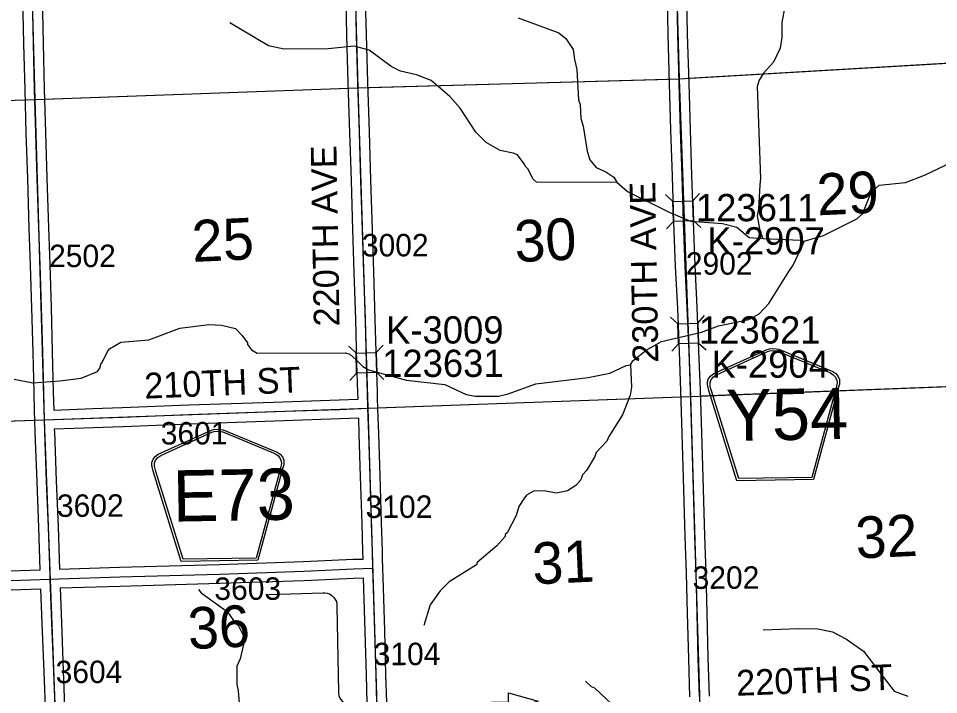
# Model space of a CAD drawing. Extents: x 128.7 to 185.5, y -21.4 to 12.6.
# Drawn here: x 145.06 to 147.93, y -7.251 to -5.142 of the extents above; entities that cross this region are included whole.
import ezdxf

# ---------------------------------------------------------------- set-up
doc = ezdxf.new("R2010")
doc.units = 0
for name, color, linetype in [('tdCoDirctArrow', 7, 'Continuous'), ('tdCoHydroRiver', 7, 'Continuous'), ('tdCoSecRdNmbr', 7, 'Continuous'), ('tdCoSecRdTxt', 7, 'Continuous'), ('tdCoSecRteBand', 7, 'Continuous'), ('tdCoSecRteCL', 7, 'Continuous'), ('tdCoSectLine', 7, 'Continuous'), ('tdCoSectLinePart', 7, 'Continuous'), ('tdCoSectNmbr', 7, 'Continuous'), ('tdCoShieldCoRte', 7, 'Continuous'), ('tdCoShieldCoRteHrd', 7, 'Continuous'), ('tdCoStrucSec', 7, 'Continuous'), ('tdCoStrucSecCoName', 7, 'Continuous'), ('tdCoStrucSecFHWANum', 7, 'Continuous'), ('tdCoSurfAsphalt', 7, 'Continuous'), ('tdCoSurfGravel', 7, 'Continuous'), ('tdCoTwpBndryShd', 7, 'Continuous')]:
    doc.layers.add(name, color=color, linetype=linetype)

msp = doc.modelspace()

# ---------------------------------------------------------------- linework, layer by layer
at = {"layer": 'tdCoDirctArrow'}
msp.add_lwpolyline([(145.8419, -6.9394), (146.0092, -6.9342), (146.0152, -6.934), (146.0226, -6.9348), (146.0299, -6.9372), (146.0374, -6.9417), (146.0441, -6.9482), (146.0481, -6.9543), (146.0515, -6.9614), (146.0535, -6.9706), (146.0535, -6.9762), (146.0581, -7.2426), (146.058, -7.2476), (146.0591, -7.2541), (146.0616, -7.2606), (146.0649, -7.2661), (146.0708, -7.2727), (146.0779, -7.278), (146.0842, -7.2809), (146.0913, -7.283), (146.0974, -7.2836), (146.1047, -7.283), (146.1083, -7.2828), (146.5889, -7.2744)], dxfattribs=at)
msp.add_lwpolyline([(146.5886, -7.2462), (146.6815, -7.272), (146.59, -7.3001)], close=True, dxfattribs=at)
at = {"layer": 'tdCoHydroRiver'}
for points in [[(147.4503, -5.1048), (147.4408, -5.154), (147.4408, -5.2014), (147.4356, -5.2347), (147.4149, -5.278), (147.3829, -5.3138), (147.371, -5.3347), (147.3638, -5.3538), (147.3747, -5.6407), (147.3723, -5.6613), (147.3684, -5.7372), (147.3644, -5.7578), (147.3722, -5.8033), (147.3825, -5.8283)], [(146.9269, -5.6523), (146.8781, -5.6539), (146.676, -5.6526), (146.6646, -5.6419), (146.6494, -5.6124), (146.6429, -5.6048), (146.6378, -5.5955), (146.6164, -5.5678), (146.6036, -5.5619), (146.5623, -5.5538), (146.5189, -5.5284), (146.4862, -5.4963), (146.438, -5.4221), (146.4053, -5.3853), (146.3468, -5.3352), (146.302, -5.3177), (146.2512, -5.3067), (146.2223, -5.2919), (146.1543, -5.2405), (146.1066, -5.2278), (146.0264, -5.2368), (145.8891, -5.2381), (145.8398, -5.2271), (145.7191, -5.1553)], [(146.6182, -5.14), (146.7459, -5.1863), (146.767, -5.2046), (146.7902, -5.2385), (146.7944, -5.27), (146.8018, -5.3013), (146.8065, -5.3958), (146.8117, -5.4099), (146.8147, -5.4539), (146.8218, -5.4774), (146.8338, -5.5559), (146.8426, -5.5824), (146.8623, -5.607), (146.8927, -5.6202), (146.917, -5.6368), (146.9269, -5.6523), (146.9594, -5.6812), (147.0894, -5.7464), (147.1566, -5.7741), (147.2563, -5.7819), (147.3008, -5.7931), (147.3398, -5.8249), (147.3825, -5.8283), (147.4995, -5.8339), (147.5106, -5.8367), (147.5716, -5.8189), (147.6756, -5.7665), (147.6925, -5.7518), (147.7202, -5.6846), (147.7447, -5.6617), (147.8271, -5.6539), (147.8868, -5.6312), (147.9714, -5.5902)], [(145.0459, -6.2667), (145.1051, -6.2788), (145.1892, -6.2726), (145.2557, -6.2639), (145.3059, -6.2431), (145.3135, -6.2334), (145.3178, -6.2174), (145.3209, -6.2157), (145.3372, -6.1804), (145.3433, -6.1723), (145.3792, -6.1521), (145.4662, -6.1443), (145.5634, -6.1077), (145.6535, -6.0966), (145.6932, -6.0984), (145.7365, -6.1096), (145.7562, -6.1295), (145.7745, -6.1541), (145.7747, -6.1589), (145.7864, -6.1759), (145.8043, -6.1863), (146.0803, -6.1853), (146.0932, -6.1896), (146.1128, -6.2064), (146.1342, -6.2278), (146.152, -6.2383), (146.2706, -6.2708), (146.3902, -6.2843), (146.4564, -6.3153), (146.4852, -6.3207), (146.5577, -6.3199), (146.5875, -6.3126), (146.6733, -6.2814), (146.8367, -6.2618), (146.9042, -6.2486), (146.9555, -6.2248), (146.9696, -6.2227), (146.976, -6.2098), (147.0177, -6.1767), (147.066, -6.1498), (147.1904, -6.1204), (147.2437, -6.1012), (147.3383, -6.0807), (147.371, -6.0638), (147.4002, -6.0313), (147.4632, -5.9313), (147.4768, -5.912), (147.5048, -5.8526), (147.5106, -5.8367)], [(146.9696, -6.2227), (146.9719, -6.2921), (146.968, -6.3175), (146.9447, -6.3782), (146.9012, -6.4459), (146.8953, -6.4603), (146.8618, -6.4961), (146.8575, -6.5089), (146.8321, -6.5524), (146.8199, -6.5654), (146.8141, -6.5814), (146.7989, -6.5992), (146.7726, -6.6159), (146.7381, -6.6233), (146.7048, -6.6165), (146.6684, -6.6161), (146.6452, -6.6295), (146.6361, -6.6408), (146.6211, -6.665), (146.6125, -6.6921), (146.5843, -6.7467), (146.5782, -6.7516), (146.5784, -6.7579), (146.5525, -6.7872), (146.4911, -6.8397), (146.4882, -6.8461), (146.4031, -6.8994), (146.3756, -6.9271), (146.3439, -6.9708), (146.3239, -7.0362)], [(145.6211, -6.9235), (145.6294, -6.9342), (145.7118, -6.9931), (145.7382, -7.0301), (145.7447, -7.0346), (145.7599, -7.0641), (145.7637, -7.0861), (145.7513, -7.1401), (145.741, -7.1626), (145.7413, -7.2194), (145.7451, -7.2398), (145.7503, -7.3027)], [(147.3833, -7.0488), (147.4937, -7.0452), (147.5537, -7.0463), (147.5998, -7.0559), (147.6431, -7.0781), (147.6964, -7.1158), (147.7913, -7.2403), (147.8347, -7.2562)], [(146.9438, -7.3125), (146.8575, -7.2317), (146.8479, -7.2273), (146.8283, -7.209)]]:
    msp.add_lwpolyline(points, dxfattribs=at)
at = {"layer": 'tdCoSecRteBand'}
for points in [[(144.9717, -6.8676), (145.1277, -6.862), (145.1233, -6.7303), (145.1177, -6.5871), (145.1177, -6.5871), (145.1177, -6.5871), (145.1117, -6.4332), (145.1117, -6.433), (145.1117, -6.4328), (145.1108, -6.3956), (145.1097, -6.3658), (145.11, -6.3658), (145.1085, -6.3092), (145.1085, -6.3092), (145.1085, -6.3092), (145.1053, -6.184), (145.1014, -6.0445), (145.0974, -5.9124), (145.0935, -5.7961), (145.0935, -5.796), (145.0935, -5.796), (145.0886, -5.6416), (145.0886, -5.6416), (145.0886, -5.6416), (145.0841, -5.4998), (145.0841, -5.4998), (145.0841, -5.4997), (145.0802, -5.3643), (145.0802, -5.3643), (145.0802, -5.3642), (145.0765, -5.2207), (145.0765, -5.2206), (145.0765, -5.2206), (145.0735, -5.0753)], [(145.1335, -5.0738), (145.1364, -5.2193), (145.1401, -5.3627), (145.1441, -5.498), (145.1485, -5.6397), (145.1535, -5.794), (145.1574, -5.9104), (145.1574, -5.9105), (145.1574, -5.9105), (145.1613, -6.0427), (145.1613, -6.0427), (145.1613, -6.0428), (145.1653, -6.1823), (145.1653, -6.1824), (145.1653, -6.1824), (145.1685, -6.3077), (145.17, -6.3635)], [(147.1541, -7.2578), (147.1507, -7.1385), (147.1507, -7.1384), (147.1507, -7.1384), (147.147, -6.9988), (147.147, -6.9988), (147.147, -6.9988), (147.1438, -6.8727), (147.1396, -6.7579), (147.1396, -6.7578), (147.1396, -6.7576), (147.1369, -6.6487), (147.1356, -6.6103), (147.1356, -6.6103), (147.1356, -6.6103), (147.1324, -6.5062), (147.1324, -6.5062), (147.1324, -6.5061), (147.1297, -6.4027), (147.1263, -6.3032), (147.1218, -6.1817), (147.1164, -6.0456), (147.1095, -5.916), (147.1095, -5.9158), (147.1095, -5.9155), (147.1048, -5.7769), (147.0999, -5.6334), (147.0999, -5.6333), (147.0999, -5.6333), (147.0952, -5.4903), (147.0952, -5.4902), (147.0952, -5.4902), (147.0908, -5.3452), (147.0908, -5.3452), (147.0908, -5.3452), (147.0863, -5.1923), (147.0863, -5.1921), (147.0863, -5.1919), (147.0843, -5.0783)], [(147.1443, -5.0769), (147.1463, -5.1907), (147.1507, -5.3434), (147.1552, -5.4883), (147.1598, -5.6313), (147.1648, -5.7748), (147.1648, -5.7748), (147.1648, -5.7748), (147.1695, -5.9131), (147.1763, -6.0426), (147.1764, -6.0428), (147.1764, -6.043), (147.1818, -6.1793), (147.1818, -6.1794), (147.1818, -6.1794), (147.1862, -6.301), (147.1862, -6.301), (147.1862, -6.3011), (147.1897, -6.4007), (147.1897, -6.4008), (147.1897, -6.401), (147.1924, -6.5045), (147.1956, -6.6084), (147.1968, -6.6469), (147.1968, -6.647), (147.1968, -6.6471), (147.1996, -6.7559), (147.2037, -6.8707), (147.2037, -6.8708), (147.2037, -6.871), (147.207, -6.9973), (147.2107, -7.1368), (147.2141, -7.256)], [(145.17, -6.3635), (145.2917, -6.359), (145.2918, -6.359), (145.2918, -6.359), (145.3837, -6.3561), (145.5899, -6.3474), (145.5901, -6.3474), (145.5902, -6.3474), (145.8565, -6.3386), (146.0606, -6.3314), (146.1194, -6.3292), (146.1188, -6.3091), (146.1156, -6.2174), (146.1156, -6.2173), (146.1156, -6.2172), (146.1119, -6.0814), (146.1075, -5.9345), (146.103, -5.8018), (146.103, -5.8018), (146.103, -5.8018), (146.0983, -5.6479), (146.0983, -5.6479), (146.0983, -5.6478), (146.0939, -5.4977), (146.0887, -5.3422), (146.0887, -5.3421), (146.0887, -5.342), (146.0845, -5.195), (146.0845, -5.195), (146.0845, -5.1949), (146.0818, -5.086)], [(146.1418, -5.0844), (146.1445, -5.1934), (146.1487, -5.3402), (146.1539, -5.4958), (146.1539, -5.4958), (146.1539, -5.4959), (146.1583, -5.6461), (146.163, -5.7999), (146.1674, -5.9325), (146.1674, -5.9326), (146.1674, -5.9326), (146.1719, -6.0796), (146.1719, -6.0796), (146.1719, -6.0797), (146.1756, -6.2154), (146.1788, -6.3071), (146.1788, -6.3072), (146.1788, -6.3073), (146.1793, -6.3272), (146.1802, -6.357), (146.1813, -6.3869), (146.181, -6.3869), (146.181, -6.3872), (146.1825, -6.4374), (146.1869, -6.569), (146.1869, -6.569), (146.1869, -6.569), (146.1916, -6.7145), (146.1916, -6.7146), (146.1916, -6.7147), (146.1941, -6.8039), (146.1947, -6.8265), (146.1956, -6.8564), (146.1966, -6.8864), (146.1966, -6.8864), (146.1966, -6.8864), (146.1975, -6.918), (146.2017, -7.0524), (146.2017, -7.0525), (146.2017, -7.0526), (146.2052, -7.1894), (146.2076, -7.2752)], [(145.1876, -6.8599), (145.3752, -6.8538), (145.3752, -6.8537), (145.3753, -6.8537), (145.6859, -6.8451), (145.9488, -6.8362), (146.1038, -6.8293), (146.104, -6.8293), (146.1041, -6.8293), (146.1348, -6.8283), (146.1341, -6.8057), (146.1341, -6.8056), (146.1341, -6.8056), (146.1316, -6.7164), (146.1269, -6.571), (146.1225, -6.4393), (146.1225, -6.4393), (146.1225, -6.4392), (146.1211, -6.3891), (146.0629, -6.3914), (146.0628, -6.3914), (146.0628, -6.3914), (145.8586, -6.3985), (145.8586, -6.3985), (145.8585, -6.3985), (145.5923, -6.4074), (145.386, -6.416), (145.3859, -6.416), (145.3858, -6.416), (145.2938, -6.419), (145.1715, -6.4235), (145.1715, -6.4239), (145.1717, -6.4311), (145.1776, -6.5847), (145.1833, -6.728), (145.1833, -6.7281), (145.1833, -6.7282), (145.1876, -6.8599)], [(146.1476, -7.2769), (146.1452, -7.1911), (146.1452, -7.191), (146.1452, -7.191), (146.1417, -7.0542), (146.1375, -6.9199), (146.1375, -6.9199), (146.1375, -6.9199), (146.1366, -6.8883), (146.1063, -6.8893), (145.9513, -6.8962), (145.9512, -6.8962), (145.951, -6.8962), (145.6879, -6.9051), (145.6878, -6.9051), (145.6877, -6.9051), (145.377, -6.9137), (145.1899, -6.9198), (145.1941, -7.0259), (145.1941, -7.0259), (145.1941, -7.026), (145.1996, -7.1776), (145.2047, -7.3157)], [(145.1448, -7.3179), (145.1396, -7.1799), (145.1396, -7.1798), (145.1396, -7.1798), (145.1342, -7.0282), (145.1299, -6.9221), (145.1299, -6.922), (145.1298, -6.922), (144.9738, -6.9275)]]:
    msp.add_lwpolyline(points, dxfattribs=at)
at = {"layer": 'tdCoSecRteCL'}
for points in [[(146.1502, -6.358), (146.1488, -6.3081), (146.1456, -6.2164), (146.1419, -6.0805), (146.1374, -5.9335), (146.133, -5.8008), (146.1283, -5.647), (146.1239, -5.4968), (146.1187, -5.3412), (146.1145, -5.1942), (146.1118, -5.0852), (146.1078, -4.9464), (146.1041, -4.8142), (146.099, -4.6714), (146.0955, -4.5269), (146.0918, -4.3917), (146.0907, -4.356)], [(145.1408, -6.3946), (145.1385, -6.3085), (145.1353, -6.1832), (145.1314, -6.0436), (145.1274, -5.9114), (145.1235, -5.795), (145.1185, -5.6407), (145.1141, -5.4989), (145.1102, -5.3635), (145.1065, -5.2199), (145.1035, -5.0745), (145.0988, -4.945), (145.0959, -4.8042), (145.0917, -4.6661), (145.0882, -4.5307), (145.0843, -4.3931)], [(147.1841, -7.257), (147.1807, -7.1376), (147.177, -6.998), (147.1738, -6.8718), (147.1696, -6.7569), (147.1669, -6.6479), (147.1656, -6.6094), (147.1624, -6.5053), (147.1597, -6.4017), (147.1563, -6.3021), (147.1518, -6.1805), (147.1464, -6.0442), (147.1395, -5.9144), (147.1348, -5.7759), (147.1299, -5.6323), (147.1252, -5.4893), (147.1207, -5.3443), (147.1163, -5.1914), (147.1143, -5.0775)], [(145.1408, -6.3946), (145.2928, -6.389), (145.3848, -6.386), (145.5912, -6.3774), (145.8575, -6.3685), (146.0617, -6.3614), (146.1502, -6.358)], [(146.1657, -6.8574), (146.1641, -6.8048), (146.1616, -6.7155), (146.1569, -6.57), (146.1525, -6.4383), (146.1502, -6.358)], [(145.1587, -6.8909), (145.1582, -6.8794), (145.1582, -6.8789), (145.1533, -6.7292), (145.1476, -6.5859), (145.1417, -6.432), (145.1408, -6.3946)], [(145.1587, -6.8909), (145.1875, -6.8899), (145.3761, -6.8837), (145.6869, -6.8751), (145.95, -6.8662), (146.1051, -6.8593), (146.1657, -6.8574)], [(146.18, -7.3579), (146.1796, -7.3451), (146.1776, -7.276), (146.1752, -7.1902), (146.1717, -7.0534), (146.1675, -6.919), (146.1657, -6.8574)], [(144.159, -6.9246), (144.1724, -6.9242), (144.3046, -6.9197), (144.4773, -6.9136), (144.6479, -6.9086), (144.7404, -6.9059), (144.9076, -6.8995), (144.9727, -6.8975), (145.1587, -6.8909)], [(145.194, -7.8932), (145.193, -7.8599), (145.1886, -7.7215), (145.1839, -7.5918), (145.1792, -7.451), (145.177, -7.3839), (145.1748, -7.3168), (145.1696, -7.1787), (145.1642, -7.0271), (145.1587, -6.8909)]]:
    msp.add_lwpolyline(points, dxfattribs=at)
at = {"layer": 'tdCoSectLine'}
for points in [[(147.093, -4.3244), (147.1206, -5.3299)], [(146.0903, -4.356), (146.1189, -5.3582)], [(145.084, -4.3931), (145.1107, -5.3945)], [(147.1206, -5.3299), (148.1203, -5.2715)], [(146.1189, -5.3582), (147.1206, -5.3299)], [(147.1206, -5.3299), (147.1565, -6.3208)], [(145.1107, -5.3945), (146.1189, -5.3582)], [(146.1189, -5.3582), (146.1498, -6.358)], [(144.1099, -5.4277), (145.1107, -5.3945)], [(145.1107, -5.3945), (145.1404, -6.3946)], [(147.1565, -6.3208), (148.1531, -6.2826)], [(146.1498, -6.358), (147.1565, -6.3208)], [(147.1565, -6.3208), (147.1862, -7.3236)], [(145.1404, -6.3946), (146.1498, -6.358)], [(146.1498, -6.358), (146.1796, -7.3579)], [(144.1419, -6.4271), (145.1404, -6.3946)], [(145.1404, -6.3946), (145.1769, -7.3938)]]:
    msp.add_lwpolyline(points, dxfattribs=at)
at = {"layer": 'tdCoSectLinePart'}
for points in [[(147.1504, -5.3282), (148.09, -5.2733)], [(146.1488, -5.3574), (147.0904, -5.3308)], [(145.1411, -5.3934), (146.0889, -5.3593)], [(144.1398, -5.4267), (145.0808, -5.3955)], [(147.1863, -6.3197), (148.1155, -6.2841)], [(146.18, -6.3569), (147.1263, -6.3219)], [(144.1719, -6.4261), (145.1104, -6.3956)]]:
    msp.add_lwpolyline(points, dxfattribs=at)
at = {"layer": 'tdCoShieldCoRte'}
for points in [[(145.5674, -6.8356), (145.4805, -6.5542), (145.4764, -6.5411), (145.4756, -6.5353), (145.4754, -6.5274), (145.4795, -6.5171), (145.4866, -6.5084), (145.4961, -6.5016), (145.6621, -6.4264), (145.6696, -6.4246), (145.68, -6.4235), (145.6904, -6.4242), (145.698, -6.4257), (145.8665, -6.4951), (145.8762, -6.5016), (145.8836, -6.51), (145.888, -6.5202), (145.8881, -6.5281), (145.8875, -6.534), (145.8839, -6.5472), (145.8069, -6.8315)], [(145.5731, -6.8292), (145.4886, -6.5554), (145.4847, -6.5428), (145.4839, -6.5372), (145.4837, -6.5297), (145.4876, -6.5197), (145.4945, -6.5114), (145.5036, -6.5049), (145.6629, -6.4326), (145.6701, -6.4309), (145.6801, -6.4299), (145.6901, -6.4306), (145.6973, -6.432), (145.8591, -6.4987), (145.8684, -6.5049), (145.8755, -6.5129), (145.8798, -6.5227), (145.8799, -6.5303), (145.8793, -6.5359), (145.8758, -6.5486), (145.8009, -6.8252)]]:
    msp.add_lwpolyline(points, close=True, dxfattribs=at)
at = {"layer": 'tdCoShieldCoRteHrd'}
for points in [[(147.3009, -6.584), (147.214, -6.3026), (147.2099, -6.2895), (147.2091, -6.2837), (147.2089, -6.2758), (147.213, -6.2654), (147.2201, -6.2568), (147.2296, -6.25), (147.3956, -6.1747), (147.403, -6.173), (147.4134, -6.1719), (147.4239, -6.1726), (147.4314, -6.1741), (147.5999, -6.2435), (147.6096, -6.25), (147.6171, -6.2584), (147.6215, -6.2686), (147.6216, -6.2765), (147.621, -6.2823), (147.6173, -6.2956), (147.5403, -6.5798)], [(147.3066, -6.5776), (147.2221, -6.3038), (147.2181, -6.2912), (147.2173, -6.2856), (147.2172, -6.2781), (147.2211, -6.2681), (147.2279, -6.2598), (147.237, -6.2533), (147.3964, -6.181), (147.4036, -6.1793), (147.4136, -6.1783), (147.4236, -6.179), (147.4308, -6.1804), (147.5926, -6.247), (147.6019, -6.2533), (147.609, -6.2613), (147.6133, -6.2711), (147.6134, -6.2786), (147.6128, -6.2843), (147.6093, -6.297), (147.5344, -6.5736)]]:
    msp.add_lwpolyline(points, close=True, dxfattribs=at)
at = {"layer": 'tdCoStrucSec'}
for p, q in [((147.1009, -5.7128), (147.0781, -5.6914)), ((147.1635, -5.7106), (147.1849, -5.6877)), ((147.1031, -5.7753), (147.0817, -5.7982)), ((147.1656, -5.7732), (147.1885, -5.7945)), ((147.1167, -6.0945), (147.0937, -6.0733)), ((147.1792, -6.092), (147.2005, -6.069)), ((146.1131, -6.1859), (146.0903, -6.1643)), ((146.1756, -6.1842), (146.1972, -6.1614)), ((147.1192, -6.1571), (147.0979, -6.1801)), ((147.1817, -6.1546), (147.2047, -6.1758)), ((146.1148, -6.2484), (146.0932, -6.2712)), ((146.1773, -6.2467), (146.2001, -6.2683))]:
    msp.add_line(p, q, dxfattribs=at)
for points in [[(147.1031, -5.7753), (147.1009, -5.7128), (147.1635, -5.7106), (147.1656, -5.7732)], [(147.1192, -6.1571), (147.1167, -6.0945), (147.1792, -6.092), (147.1817, -6.1546)], [(146.1148, -6.2484), (146.1131, -6.1859), (146.1756, -6.1842), (146.1773, -6.2467)]]:
    msp.add_lwpolyline(points, close=True, dxfattribs=at)
at = {"layer": 'tdCoSurfAsphalt'}
msp.add_lwpolyline([(147.1841, -7.257), (147.1807, -7.1376), (147.177, -6.998), (147.1738, -6.8718), (147.1696, -6.7569), (147.1669, -6.6479), (147.1656, -6.6094), (147.1624, -6.5053), (147.1597, -6.4017), (147.1563, -6.3021), (147.1518, -6.1805), (147.1464, -6.0442), (147.1395, -5.9144), (147.1348, -5.7759), (147.1299, -5.6323), (147.1252, -5.4893), (147.1207, -5.3443), (147.1163, -5.1914), (147.1143, -5.0775)], dxfattribs=at)
at = {"layer": 'tdCoSurfGravel'}
for points in [[(145.1102, -5.3635), (145.1065, -5.2199), (145.1035, -5.0745), (145.0988, -4.945), (145.0959, -4.8042), (145.0917, -4.6661), (145.0882, -4.5307), (145.0843, -4.3931), (145.084, -4.3812), (145.0818, -4.2471), (145.0786, -4.1282), (145.0756, -4.0076), (145.0724, -3.8888), (145.0697, -3.7445), (145.0677, -3.6066), (145.0635, -3.4676), (145.0618, -3.396), (145.0603, -3.3371), (145.0584, -3.2222)], [(146.1657, -6.8574), (146.1641, -6.8048), (146.1616, -6.7155), (146.1569, -6.57), (146.1525, -6.4383), (146.1502, -6.358), (146.1488, -6.3081), (146.1456, -6.2164), (146.1419, -6.0805), (146.1374, -5.9335), (146.133, -5.8008), (146.1283, -5.647), (146.1239, -5.4968), (146.1187, -5.3412), (146.1145, -5.1942), (146.1118, -5.0852), (146.1078, -4.9464), (146.1041, -4.8142), (146.099, -4.6714), (146.0955, -4.5269), (146.0918, -4.3917), (146.0907, -4.356), (146.0907, -4.356)], [(145.177, -7.3839), (145.1748, -7.3168), (145.1696, -7.1787), (145.1642, -7.0271), (145.1587, -6.8909), (145.1582, -6.8794), (145.1582, -6.8789), (145.1533, -6.7292), (145.1476, -6.5859), (145.1417, -6.432), (145.1408, -6.3946), (145.1385, -6.3085), (145.1353, -6.1832), (145.1314, -6.0436), (145.1274, -5.9114), (145.1235, -5.795), (145.1185, -5.6407), (145.1141, -5.4989), (145.1102, -5.3635)], [(145.1408, -6.3946), (145.2928, -6.389), (145.3848, -6.386), (145.5912, -6.3774), (145.8575, -6.3685), (146.0617, -6.3614), (146.1502, -6.358)], [(143.1583, -6.9564), (143.1774, -6.956), (143.3426, -6.9513), (143.4405, -6.9483), (143.5345, -6.9456), (143.6583, -6.9414), (143.7781, -6.9368), (143.8642, -6.934), (144.0045, -6.9298), (144.159, -6.9246), (144.1724, -6.9242), (144.3046, -6.9197), (144.4773, -6.9136), (144.6479, -6.9086), (144.7404, -6.9059), (144.9076, -6.8995), (144.9727, -6.8975), (145.1587, -6.8909), (145.1875, -6.8899), (145.3761, -6.8837), (145.6869, -6.8751), (145.95, -6.8662), (146.1051, -6.8593), (146.1657, -6.8574)], [(146.18, -7.3579), (146.1796, -7.3451), (146.1776, -7.276), (146.1752, -7.1902), (146.1717, -7.0534), (146.1675, -6.919), (146.1657, -6.8574)]]:
    msp.add_lwpolyline(points, dxfattribs=at)
at = {"layer": 'tdCoTwpBndryShd'}
msp.add_lwpolyline([(145.7753, 4.6779), (145.8126, 3.6695), (145.8481, 2.667), (145.8861, 1.6603), (145.9237, 0.6571), (145.9624, -0.3451), (146.001, -1.3445), (146.0324, -2.3549), (146.0614, -3.3563), (146.0903, -4.356), (146.1189, -5.3582), (146.1498, -6.358), (146.1796, -7.3579)], dxfattribs=at)

# ---------------------------------------------------------------- texts
at = {"layer": 'tdCoSecRdNmbr'}
for s, rotation, p in [('3002', 0.1109, (146.1312, -5.8844)), ('2502', 0.1102, (145.1553, -5.9178)), ('2902', 0.1117, (147.1419, -5.9414)), ('3601', 0.1105, (145.5037, -6.4711)), ('3602', 0.1102, (145.1798, -6.6969)), ('3102', 0.1109, (146.1428, -6.7003)), ('3202', 0.1117, (147.163, -6.9215)), ('3603', 0.1105, (145.671, -6.956)), ('3104', 0.1109, (146.1679, -7.1597)), ('3604', 0.1102, (145.1757, -7.2156))]:
    msp.add_text(s, height=0.07, rotation=rotation, dxfattribs=at).set_placement(p)
at = {"layer": 'tdCoSecRdTxt'}
for s, rotation, p in [('220TH AVE', 91, (146.0615, -6.102)), ('230TH AVE', 91, (147.0561, -6.2154)), ('210TH ST', 2.3295, (145.4539, -6.3281)), ('220TH ST', 2.2386, (147.3006, -7.2552))]:
    msp.add_text(s, height=0.08, rotation=rotation, dxfattribs=at).set_placement(p)
at = {"layer": 'tdCoSectNmbr'}
for s, rotation, p in [('29', 2.6643, (147.553, -5.7563)), ('25', 2.6629, (145.6036, -5.9017)), ('30', 2.6636, (146.6098, -5.9024)), ('32', 2.6644, (147.6741, -6.8271)), ('31', 2.6636, (146.6657, -6.9076)), ('36', 2.6628, (145.5911, -7.1099))]:
    msp.add_text(s, height=0.13, rotation=rotation, dxfattribs=at).set_placement(p)
at = {"layer": 'tdCoShieldCoRte'}
msp.add_text('E73', height=0.16, rotation=1, dxfattribs=at).set_placement((145.5425, -6.7118))
at = {"layer": 'tdCoShieldCoRteHrd'}
msp.add_text('Y54', height=0.16, rotation=1, dxfattribs=at).set_placement((147.2687, -6.4603))
at = {"layer": 'tdCoStrucSecCoName'}
for s, p in [('K-2907', (147.209, -5.8781)), ('K-3009', (146.2066, -6.156)), ('K-2904', (147.2219, -6.2628))]:
    msp.add_text(s, height=0.085, dxfattribs=at).set_placement(p)
at = {"layer": 'tdCoStrucSecFHWANum'}
for s, p in [('123611', (147.173, -5.7745)), ('123621', (147.1828, -6.1561)), ('123631', (146.1942, -6.2602))]:
    msp.add_text(s, height=0.085, dxfattribs=at).set_placement(p)

doc.saveas('drawing.dxf')
